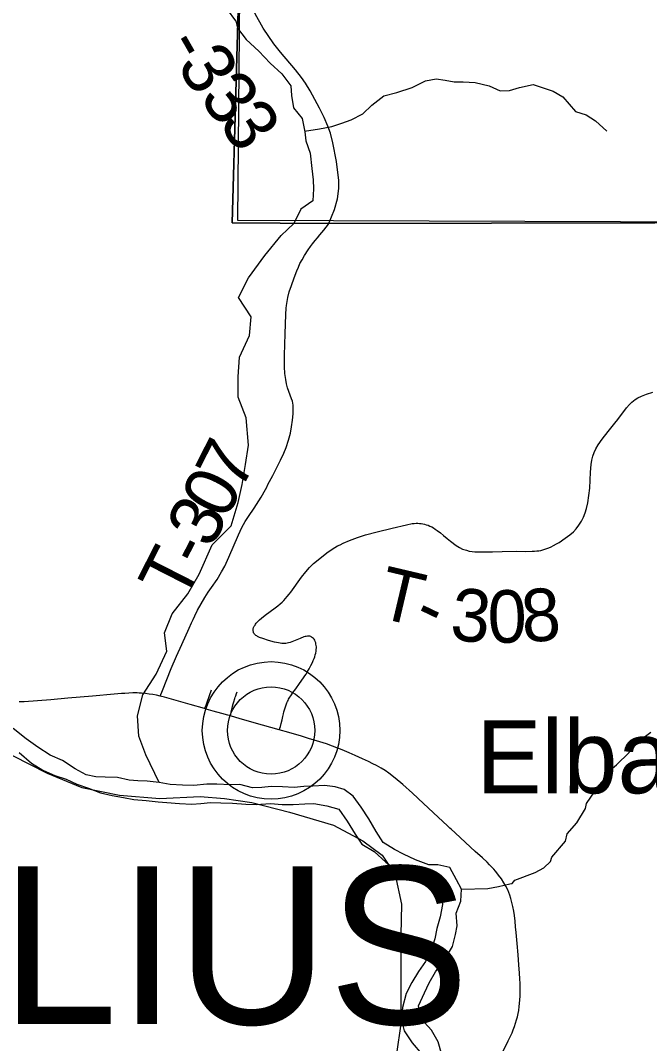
# Model space of a CAD drawing. Extents: x 0 to 34, y -8.9 to 22.
# Drawn here: x 24.875 to 25.556, y 17.424 to 18.53 of the extents above; entities that cross this region are included whole.
import ezdxf

# ---------------------------------------------------------------- set-up
doc = ezdxf.new("R2010")
doc.units = 0
for name, color, linetype in [('GM_X_Corporation', 7, 'Continuous'), ('GM_X_Major_River', 7, 'Continuous'), ('GM_X_Minor_River', 7, 'Continuous'), ('GM_X_Rail_Line', 7, 'Continuous'), ('GM_X_State_Route', 7, 'Continuous'), ('GM_X_Township_Road', 7, 'Continuous'), ('GM_X_Township_Road_Text', 7, 'Continuous'), ('GM_X_Township_Text', 7, 'Continuous'), ('GM_X_Unincorporated', 7, 'Continuous'), ('GM_X_Unincorporated_Location', 7, 'Continuous'), ('GM_X_Unincorporated_Text', 7, 'Continuous')]:
    doc.layers.add(name, color=color, linetype=linetype)

msp = doc.modelspace()

# ---------------------------------------------------------------- linework, layer by layer
at = {"layer": 'GM_X_Corporation'}
for points in [[(30.5167, 21.4), (23.7167, 21.4), (23.7167, 19.34), (24.5181, 19.3295), (25.0504, 19.3237), (25.1066, 19.3232), (25.1068, 18.8675), (25.1136, 18.8385), (25.1229, 18.6966), (25.125, 18.6354), (25.1216, 18.6194), (25.1124, 18.5932), (25.1045, 18.3117), (25.2083, 18.3108), (25.7381, 18.312), (26.1399, 18.3037), (26.1391, 17.8847), (26.1361, 17.3278)], [(23.7167, 21.3241), (23.7167, 19.34), (24.5181, 19.3295), (25.0504, 19.3237), (25.1066, 19.3232), (25.1068, 18.8675), (25.1136, 18.8385), (25.1229, 18.6966), (25.125, 18.6354), (25.1216, 18.6194), (25.1124, 18.5932), (25.1045, 18.3117), (25.2083, 18.3108), (25.7381, 18.312), (26.1399, 18.3037), (26.1391, 17.8847), (26.1361, 17.3278)], [(26.1361, 17.3278), (26.1391, 17.8847), (26.1399, 18.3037), (25.7381, 18.312), (25.2083, 18.3108), (25.1045, 18.3117), (25.1124, 18.5932), (25.1216, 18.6194), (25.125, 18.6354), (25.1229, 18.6966), (25.1136, 18.8385), (25.1068, 18.8675), (25.1066, 19.3232), (25.0504, 19.3237), (24.5181, 19.3295), (23.7167, 19.34), (23.7167, 14.6)]]:
    msp.add_lwpolyline(points, dxfattribs=at)
for points in [[(23.7167, 19.34), (23.7167, 15.9913), (24.0651, 15.9828), (24.2771, 15.9807), (24.8268, 15.964), (25.6785, 15.9418), (25.7922, 15.939), (26.1186, 15.9366), (26.135, 17.3055), (26.1361, 17.3278), (26.1391, 17.8847), (26.1399, 18.3037), (25.7381, 18.312), (25.2083, 18.3108), (25.1045, 18.3117), (25.1124, 18.5932), (25.1216, 18.6194), (25.125, 18.6354), (25.1229, 18.6966), (25.1136, 18.8385), (25.1068, 18.8675), (25.1066, 19.3232), (25.0504, 19.3237), (24.5181, 19.3295)], [(25.1197, 19.3292), (26.1441, 19.3197), (26.1453, 18.3105), (25.1104, 18.3142)]]:
    msp.add_lwpolyline(points, close=True, dxfattribs=at)
at = {"layer": 'GM_X_Major_River'}
for points in [[(25.1818, 17.7022), (25.1716, 17.7013), (25.1587, 17.7019), (25.1466, 17.7021), (25.1363, 17.7012), (25.1265, 17.7007), (25.1128, 17.7043), (25.1025, 17.7042), (25.0878, 17.7047), (25.0771, 17.7046), (25.0631, 17.7033), (25.0506, 17.7035), (25.0373, 17.7044), (25.0255, 17.7065), (25.0126, 17.7079), (25.0024, 17.7085), (24.9929, 17.7091), (24.9804, 17.712), (24.9671, 17.7122), (24.9568, 17.7128), (24.9466, 17.715), (24.9347, 17.7212), (24.921, 17.7302), (24.9076, 17.736), (24.8942, 17.7446), (24.8816, 17.7539), (24.8674, 17.7651)], [(24.8742, 17.739), (24.8873, 17.7274), (24.8995, 17.72), (24.9125, 17.7141), (24.925, 17.7101), (24.9365, 17.7046), (24.949, 17.7006), (24.962, 17.6954), (24.9746, 17.6926), (24.9867, 17.6905), (24.9981, 17.6883), (25.0114, 17.687), (25.0243, 17.6857), (25.0338, 17.685), (25.0475, 17.6837), (25.0607, 17.6831), (25.0706, 17.684), (25.0808, 17.6849), (25.0922, 17.6847), (25.1047, 17.6841), (25.1191, 17.6832), (25.1305, 17.6829), (25.1457, 17.6839)], [(25.331, 17.4122), (25.327, 17.4262), (25.32, 17.4386), (25.3084, 17.4513), (25.306, 17.465), (25.3122, 17.4791), (25.3174, 17.4898), (25.3244, 17.502), (25.3345, 17.5154), (25.3426, 17.5292), (25.3459, 17.5421), (25.3476, 17.5516), (25.3467, 17.5653), (25.3518, 17.5782), (25.3524, 17.5911), (25.347, 17.6013), (25.3396, 17.6145), (25.3266, 17.6177), (25.3172, 17.6176), (25.3027, 17.6231), (25.2897, 17.629), (25.2798, 17.6341), (25.2676, 17.6416), (25.2602, 17.6536), (25.252, 17.6671), (25.2439, 17.6799), (25.2354, 17.6919), (25.2255, 17.699), (25.2159, 17.7019), (25.2042, 17.7033), (25.1917, 17.7027), (25.1818, 17.7022)], [(25.1457, 17.6839), (25.1586, 17.6826), (25.1703, 17.6827), (25.1828, 17.6836), (25.1927, 17.6838), (25.2067, 17.6813), (25.2197, 17.6777), (25.2289, 17.6649), (25.2375, 17.6506), (25.2445, 17.6397), (25.2578, 17.6319), (25.2705, 17.6204), (25.2805, 17.6129), (25.293, 17.6078), (25.3029, 17.6045), (25.3155, 17.6005), (25.325, 17.598), (25.3324, 17.5859), (25.3318, 17.5745), (25.3293, 17.5612), (25.3257, 17.5487), (25.3236, 17.5376), (25.3196, 17.5258), (25.3133, 17.5132), (25.3059, 17.5021), (25.2988, 17.4903), (25.2925, 17.4784), (25.2886, 17.4632), (25.2872, 17.4511), (25.2904, 17.4382), (25.2989, 17.425), (25.3093, 17.4127)]]:
    msp.add_lwpolyline(points, dxfattribs=at)
at = {"layer": 'GM_X_Minor_River'}
for points in [[(25.1084, 18.5302), (25.0992, 18.5423), (25.0859, 18.5616), (25.0757, 18.5832), (25.0772, 18.6021), (25.0822, 18.621), (25.1097, 18.6348)], [(25.1084, 18.5302), (25.1103, 18.5221), (25.1195, 18.5097), (25.1333, 18.4973), (25.1456, 18.4842), (25.1582, 18.4726), (25.1679, 18.4598), (25.1684, 18.4495), (25.1708, 18.4359), (25.18, 18.4246), (25.1828, 18.4102), (25.1841, 18.4004), (25.1888, 18.3868), (25.1905, 18.3705), (25.1921, 18.358), (25.1923, 18.3485), (25.1916, 18.3356), (25.1785, 18.3264), (25.1709, 18.3109)], [(25.1827, 18.4108), (25.1987, 18.4134), (25.212, 18.4159), (25.2229, 18.4194), (25.2331, 18.4229), (25.2455, 18.4295), (25.2553, 18.4387), (25.2684, 18.4491), (25.2824, 18.4527), (25.2991, 18.4578), (25.3134, 18.4651), (25.3251, 18.4672), (25.3346, 18.4658), (25.3445, 18.464), (25.3543, 18.4641), (25.3672, 18.4635), (25.3821, 18.4598), (25.3942, 18.4543), (25.4041, 18.4548), (25.4151, 18.4579), (25.4298, 18.4611), (25.4416, 18.4574), (25.4515, 18.4541), (25.4618, 18.4478), (25.4756, 18.432), (25.487, 18.4284), (25.4973, 18.422), (25.5096, 18.4108)], [(25.0255, 17.7065), (25.0111, 17.7366), (25.0036, 17.7567), (25.002, 17.7786), (25.0077, 17.8014), (25.0221, 17.8237), (25.0338, 17.8487), (25.0312, 17.8684), (25.0395, 17.8889), (25.0565, 17.9104), (25.0686, 17.9317), (25.0829, 17.9635), (25.1033, 17.9839), (25.1109, 18.0093), (25.1151, 18.0286), (25.1188, 18.0502), (25.1219, 18.0711), (25.1196, 18.101), (25.1109, 18.1233), (25.1109, 18.1453), (25.1124, 18.1665), (25.123, 18.19), (25.1249, 18.2101), (25.1113, 18.2309), (25.1219, 18.2521), (25.1396, 18.2764), (25.1574, 18.2979), (25.1709, 18.3109)], [(25.3524, 17.5911), (25.3808, 17.5918), (25.3925, 17.5942), (25.4046, 17.5971), (25.4073, 17.5975), (25.4102, 17.601), (25.4321, 17.6093), (25.4415, 17.6144), (25.4486, 17.6213), (25.45, 17.6259), (25.4649, 17.6433), (25.4667, 17.6509), (25.4771, 17.6628), (25.4863, 17.6785), (25.4874, 17.6839), (25.4963, 17.6966), (25.4985, 17.7008), (25.5096, 17.7135), (25.5111, 17.7181), (25.5201, 17.7258), (25.5335, 17.7389), (25.5357, 17.745), (25.557, 17.761)]]:
    msp.add_lwpolyline(points, dxfattribs=at)
at = {"layer": 'GM_X_Rail_Line'}
msp.add_lwpolyline([(24.7737, 17.7831), (24.9044, 17.7166), (24.942, 17.7011), (24.9826, 17.693), (25.0261, 17.6893), (25.0697, 17.6915), (25.0962, 17.6893), (25.1258, 17.6849), (25.1664, 17.6746), (25.214, 17.6606), (25.2457, 17.6434), (25.2666, 17.6279), (25.2806, 17.6069), (25.2874, 17.5749), (25.2867, 17.5416), (25.2867, 17.4457), (25.2822, 17.4132)], dxfattribs=at)
at = {"layer": 'GM_X_State_Route'}
for points in [[(25.3451, 17.6525), (25.3417, 17.6556), (25.3399, 17.6573), (25.3371, 17.6598), (25.3271, 17.669), (25.3113, 17.684), (25.2994, 17.6949), (25.2888, 17.7044), (25.2807, 17.7112), (25.2738, 17.7165), (25.2698, 17.7194), (25.2656, 17.7221), (25.2605, 17.7249), (25.2566, 17.7268), (25.2519, 17.7292), (25.2454, 17.7323), (25.2374, 17.7359), (25.2308, 17.7387), (25.2235, 17.7418), (25.2177, 17.744), (25.2127, 17.7459), (25.2064, 17.7482), (25.199, 17.7507), (25.1871, 17.7543), (25.1794, 17.7565), (25.1658, 17.7605), (25.1553, 17.7635), (25.1373, 17.7686), (25.1131, 17.7755), (25.1025, 17.7785), (25.0996, 17.7793), (25.0931, 17.7812), (25.0839, 17.7838), (25.0762, 17.786), (25.0746, 17.7864), (25.0589, 17.7909), (25.0362, 17.7975), (25.0312, 17.7989), (25.0266, 17.8), (25.0224, 17.8009), (25.0186, 17.8016), (25.0148, 17.8022), (25.0105, 17.8028), (25.0065, 17.8031), (25.0037, 17.8033), (25.0016, 17.8034), (24.997, 17.8034), (24.9925, 17.8032), (24.9885, 17.8029), (24.9846, 17.8026), (24.9769, 17.802), (24.9534, 17.8), (24.9267, 17.7978), (24.9082, 17.7961), (24.894, 17.7948), (24.8794, 17.7936), (24.8764, 17.7936), (24.8742, 17.7936)], [(25.3955, 17.4123), (25.403, 17.4274), (25.407, 17.4358), (25.4083, 17.439), (25.4098, 17.4428), (25.4109, 17.4462), (25.412, 17.45), (25.4128, 17.4532), (25.4135, 17.4567), (25.4142, 17.4602), (25.4148, 17.4643), (25.4151, 17.4675), (25.4154, 17.4716), (25.4157, 17.4757), (25.4158, 17.4798), (25.4157, 17.4844), (25.4157, 17.4891), (25.4155, 17.4944), (25.4151, 17.5003), (25.4145, 17.5093), (25.4136, 17.5201), (25.4126, 17.5324), (25.4113, 17.5442), (25.4109, 17.5505), (25.4103, 17.5566), (25.4095, 17.5628), (25.4088, 17.5676), (25.4079, 17.5725), (25.4069, 17.5768), (25.4058, 17.581), (25.4046, 17.5846), (25.4023, 17.5904), (25.4004, 17.5944), (25.3982, 17.5982), (25.3955, 17.6024), (25.3925, 17.6065), (25.3906, 17.6089), (25.389, 17.6108), (25.3873, 17.6127), (25.3827, 17.6177), (25.38, 17.6203), (25.375, 17.625), (25.3673, 17.6321), (25.3458, 17.6519), (25.3451, 17.6525)]]:
    msp.add_lwpolyline(points, dxfattribs=at)
at = {"layer": 'GM_X_Township_Road'}
for points in [[(25.2085, 18.3103), (25.2149, 18.3262), (25.2182, 18.3377), (25.2199, 18.3487), (25.2199, 18.3576), (25.2171, 18.378), (25.2133, 18.3983), (25.2106, 18.4087), (25.208, 18.4161), (25.2039, 18.4255), (25.1989, 18.4355), (25.1887, 18.4544), (25.1838, 18.4625), (25.1795, 18.4688), (25.1728, 18.4772), (25.1565, 18.4961), (25.1494, 18.5052), (25.1378, 18.5222), (25.1294, 18.5375), (25.1234, 18.5531), (25.1198, 18.5633), (25.1139, 18.5789), (25.1126, 18.5927)], [(25.0266, 17.8), (25.0291, 17.8062), (25.0385, 17.8297), (25.0442, 17.843), (25.05, 17.8559), (25.058, 17.8733), (25.0605, 17.879), (25.0623, 17.8829), (25.064, 17.8868), (25.0669, 17.8927), (25.075, 17.9066), (25.0786, 17.9123), (25.0822, 17.9174), (25.0881, 17.9261), (25.0929, 17.9342), (25.0965, 17.9405), (25.1009, 17.9502), (25.1111, 17.9742), (25.1147, 17.9821), (25.1184, 17.9886), (25.1222, 17.9943), (25.1281, 18.003), (25.1357, 18.0151), (25.1404, 18.0232), (25.1418, 18.0259), (25.1431, 18.0287), (25.1482, 18.0386), (25.1567, 18.0552), (25.1601, 18.0625), (25.1627, 18.0688), (25.1652, 18.0765), (25.1673, 18.0843), (25.1687, 18.091), (25.1698, 18.0983), (25.1704, 18.1051), (25.1705, 18.1087), (25.1705, 18.112), (25.1703, 18.1146), (25.17, 18.1168), (25.1695, 18.119), (25.1687, 18.1213), (25.1643, 18.1333), (25.1632, 18.1376), (25.1623, 18.1424), (25.1615, 18.1486), (25.1611, 18.1561), (25.161, 18.1685), (25.1616, 18.1915), (25.1623, 18.2126), (25.1627, 18.2194), (25.1631, 18.2224), (25.1638, 18.2267), (25.1645, 18.2309), (25.1661, 18.2369), (25.1684, 18.244), (25.1715, 18.2522), (25.1743, 18.2597), (25.176, 18.2637), (25.1777, 18.2676), (25.18, 18.2717), (25.1825, 18.2762), (25.1865, 18.2825), (25.1891, 18.2861), (25.1913, 18.289), (25.1942, 18.2925), (25.1966, 18.2954), (25.1993, 18.2987), (25.2034, 18.3038), (25.2085, 18.3103)], [(25.1545, 17.8574), (25.1501, 17.8583), (25.1435, 17.8601), (25.1374, 17.8622), (25.134, 17.8634), (25.1319, 17.8644), (25.1309, 17.865), (25.13, 17.8655), (25.1292, 17.8662), (25.1285, 17.867), (25.128, 17.8677), (25.1276, 17.8685), (25.1273, 17.8693), (25.1271, 17.8703), (25.127, 17.8712), (25.1271, 17.8722), (25.1276, 17.874), (25.1283, 17.8754), (25.1291, 17.8767), (25.1297, 17.8777), (25.1304, 17.8787), (25.1313, 17.8798), (25.1324, 17.8811), (25.1341, 17.8826), (25.1361, 17.8844), (25.14, 17.8873), (25.1453, 17.8913), (25.1509, 17.8954), (25.1536, 17.8975), (25.1562, 17.8997), (25.1583, 17.9015), (25.1602, 17.9035), (25.1621, 17.9054), (25.1639, 17.9076), (25.1659, 17.91), (25.1678, 17.9124), (25.1793, 17.9286), (25.1839, 17.9344), (25.1881, 17.939), (25.1925, 17.9432), (25.1991, 17.9488), (25.2069, 17.9549), (25.2125, 17.9587), (25.2183, 17.9623), (25.221, 17.9636), (25.2243, 17.9654), (25.2311, 17.9683), (25.2398, 17.9715), (25.2487, 17.9743), (25.2612, 17.9777), (25.2774, 17.9817), (25.293, 17.9853), (25.2991, 17.9864), (25.3013, 17.9867), (25.3034, 17.9868), (25.3051, 17.9868), (25.307, 17.9867), (25.3087, 17.9865), (25.3107, 17.9862), (25.3123, 17.9858), (25.3143, 17.9853), (25.3163, 17.9846), (25.3183, 17.9838), (25.3204, 17.9828), (25.3221, 17.9818), (25.324, 17.9806), (25.3262, 17.9791), (25.3297, 17.9764), (25.333, 17.9737), (25.3368, 17.9705), (25.3404, 17.9673), (25.3466, 17.9627), (25.3502, 17.9605), (25.3536, 17.959), (25.3577, 17.9576), (25.3607, 17.9568), (25.3639, 17.9563), (25.3668, 17.9561), (25.3729, 17.9558), (25.3859, 17.9561), (25.3965, 17.9562), (25.4114, 17.9565), (25.4214, 17.9564), (25.4288, 17.9565), (25.4314, 17.9566), (25.4338, 17.9569), (25.4361, 17.9572), (25.4382, 17.9575), (25.4414, 17.9583), (25.4445, 17.9594), (25.4469, 17.9604), (25.4493, 17.9614), (25.452, 17.9628), (25.455, 17.9645), (25.4579, 17.9662), (25.4646, 17.9707), (25.4696, 17.9744), (25.4733, 17.9777), (25.4763, 17.9809), (25.4793, 17.9848), (25.482, 17.989), (25.4843, 17.9934), (25.4862, 17.998), (25.4876, 18.0028), (25.4889, 18.0088), (25.4902, 18.0168), (25.491, 18.0249), (25.4919, 18.0422), (25.4925, 18.0503), (25.4932, 18.0552), (25.4942, 18.0594), (25.4957, 18.0635), (25.4975, 18.0674), (25.5001, 18.0717), (25.5043, 18.0778), (25.5109, 18.0861), (25.5183, 18.0952), (25.5214, 18.0991), (25.5307, 18.1115), (25.5339, 18.1153), (25.5366, 18.1179), (25.54, 18.1206), (25.5431, 18.1225), (25.547, 18.1244), (25.5523, 18.1264), (25.5594, 18.1286)], [(25.1553, 17.7635), (25.1565, 17.7672), (25.1573, 17.7704), (25.1583, 17.7742), (25.1592, 17.7779), (25.1599, 17.7808), (25.1604, 17.7829), (25.1613, 17.7863), (25.1621, 17.7884), (25.1629, 17.7907), (25.1636, 17.7926), (25.1641, 17.794), (25.1648, 17.7953), (25.1654, 17.7965), (25.166, 17.7976), (25.1668, 17.7987), (25.1677, 17.8002), (25.1686, 17.8015), (25.1696, 17.8031), (25.1717, 17.806), (25.1731, 17.808), (25.1772, 17.8135), (25.1815, 17.8196), (25.183, 17.8217), (25.1843, 17.8237), (25.1859, 17.8264), (25.1875, 17.8294), (25.1896, 17.8332), (25.1911, 17.8362), (25.1921, 17.8383), (25.193, 17.8405), (25.1938, 17.8425), (25.1943, 17.8445), (25.1948, 17.8465), (25.1951, 17.8486), (25.1953, 17.8502), (25.1954, 17.8521), (25.1954, 17.8533), (25.1953, 17.8545), (25.195, 17.856), (25.1947, 17.8575), (25.1943, 17.859), (25.1937, 17.8604), (25.1931, 17.8614), (25.1923, 17.8623), (25.1914, 17.8631), (25.1903, 17.8638), (25.1894, 17.8643), (25.1883, 17.8646), (25.1872, 17.8648), (25.1858, 17.8647), (25.1845, 17.8645), (25.1833, 17.8643), (25.182, 17.8639), (25.178, 17.8623), (25.1689, 17.8585), (25.1671, 17.8578), (25.1654, 17.8574), (25.1639, 17.8571), (25.1624, 17.8569), (25.1609, 17.8568), (25.1593, 17.8568), (25.158, 17.8568), (25.1562, 17.8571), (25.1545, 17.8574)], [(25.0746, 17.7864), (25.0762, 17.7902), (25.0774, 17.7935), (25.0822, 17.8066)], [(25.1025, 17.7785), (25.1029, 17.7806), (25.1033, 17.7825), (25.1037, 17.7843), (25.1043, 17.7868), (25.1048, 17.789), (25.1055, 17.7915), (25.1061, 17.7937), (25.1073, 17.7975), (25.1077, 17.7987), (25.1082, 17.8001), (25.1092, 17.8028), (25.1099, 17.8046)]]:
    msp.add_lwpolyline(points, dxfattribs=at)
at = {"layer": 'GM_X_Unincorporated'}
for radius in [0.0744, 0.0472]:
    msp.add_circle((25.1465, 17.7628), radius, dxfattribs=at)
at = {"layer": 'GM_X_Unincorporated_Location'}
msp.add_line((25.1465, 17.7628), (25.1465, 17.7628), dxfattribs=at)

# ---------------------------------------------------------------- texts
at = {"layer": 'GM_X_Township_Road_Text'}
for s, rotation, p in [('-', 299.8915, (25.031, 18.5043)), ('3', 301.8826, (25.0437, 18.4822)), ('3', 310.2199, (25.0675, 18.4452)), ('3', 303.6814, (25.0891, 18.4199)), ('7', 63.0248, (25.1132, 18.02)), ('0', 62.9781, (25.0974, 17.989)), ('3', 62.9755, (25.0816, 17.9581)), ('T', 62.9755, (25.0518, 17.8997)), ('-', 62.9755, (25.0711, 17.9375)), ('T', 346.7381, (25.259, 17.8857)), ('3', 354.2629, (25.3389, 17.8611)), ('0', 1.047, (25.3811, 17.8573)), ('8', 3.7012, (25.4189, 17.8581)), ('-', 334.3427, (25.2973, 17.877))]:
    msp.add_text(s, height=0.0568, rotation=rotation, dxfattribs=at).set_placement(p)
at = {"layer": 'GM_X_Township_Text'}
msp.add_text('AURELIUS', height=0.17045, rotation=0, dxfattribs=at).set_placement((24.2207, 17.4453))
at = {"layer": 'GM_X_Unincorporated_Text'}
msp.add_text('Elba', height=0.07898, rotation=0, dxfattribs=at).set_placement((25.3685, 17.6949))

doc.saveas('drawing.dxf')
